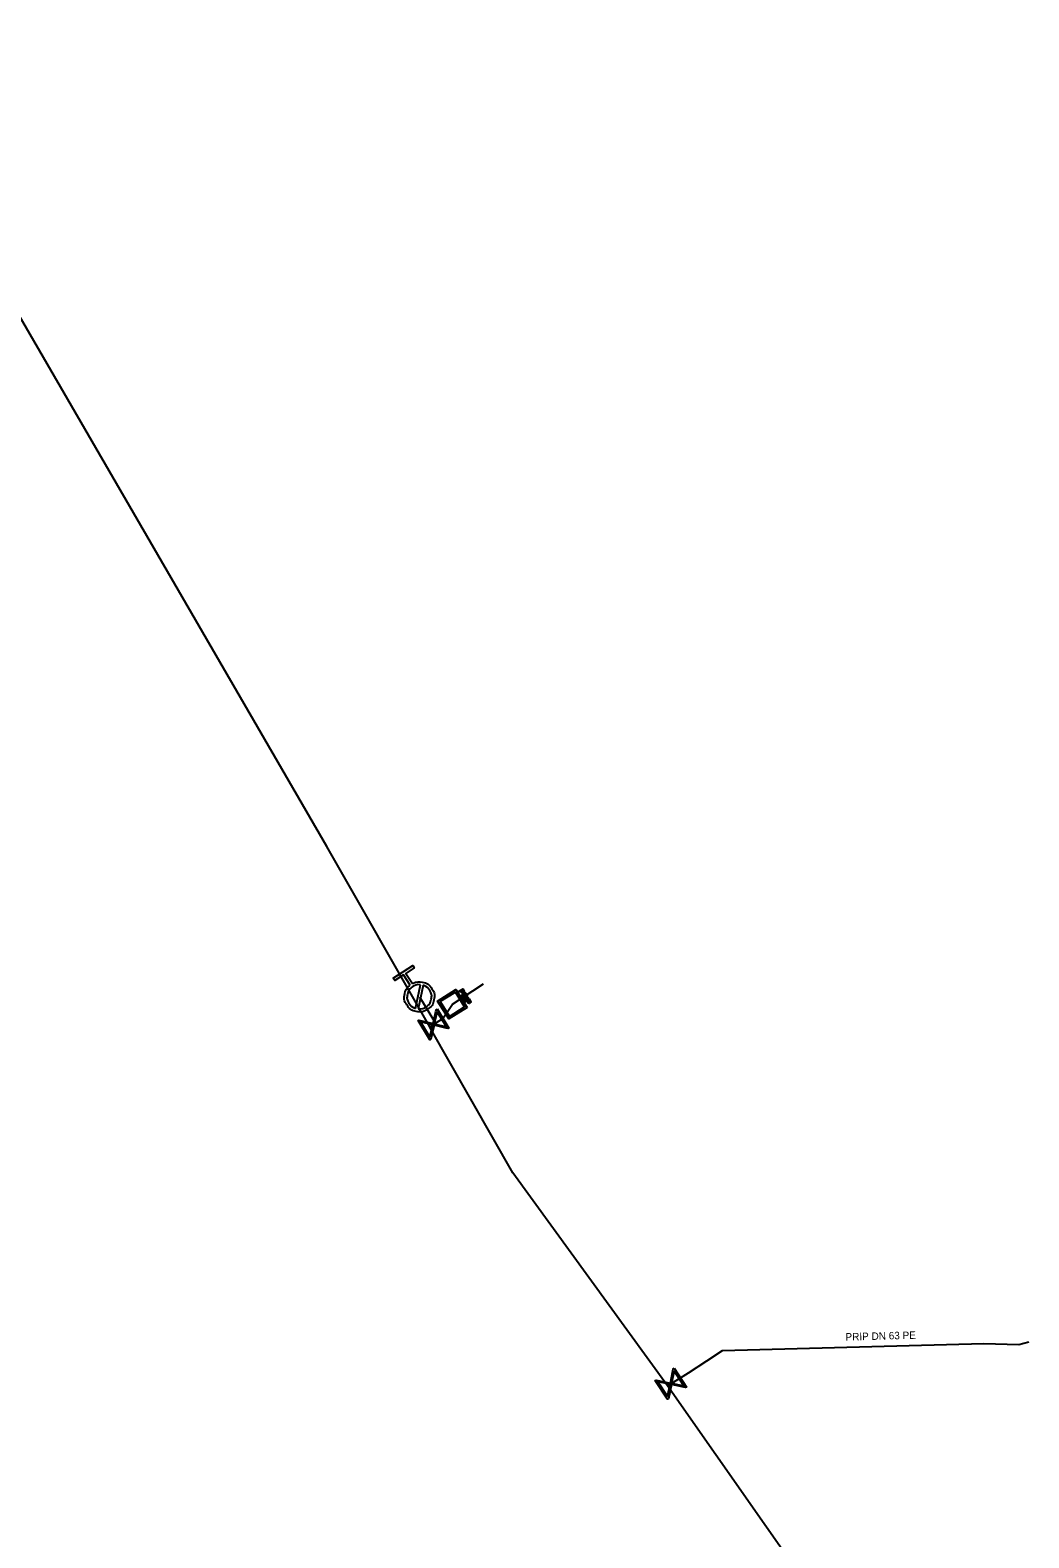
# Model space of a CAD drawing. Extents: x -643842 to -636370, y -1119190 to -1110210.
# Drawn here: x -641219.2 to -641152.3, y -1115582.3 to -1115481.2 of the extents above; entities that cross this region are included whole.
import ezdxf

# ---------------------------------------------------------------- set-up
doc = ezdxf.new("R2010")
doc.units = 0
for name, color, linetype in [('22', 7, 'Continuous'), ('Default', 7, 'Continuous'), ('Level 16', 7, 'Continuous'), ('Level 18', 7, 'Continuous'), ('Level 21', 7, 'Continuous'), ('Level 23', 7, 'Continuous'), ('Level 33', 7, 'Continuous')]:
    doc.layers.add(name, color=color, linetype=linetype)

msp = doc.modelspace()

# ---------------------------------------------------------------- linework, layer by layer
at = {"layer": 'Default'}
for points in [[(-641193.61, -1115545.16), (-641193.29, -1115544.99), (-641192.93, -1115545.07), (-641192.53, -1115545.15), (-641192.3, -1115545.5), (-641192.08, -1115545.85), (-641192.16, -1115546.25), (-641192.25, -1115546.66), (-641192.6, -1115546.88), (-641192.94, -1115547.11), (-641193.35, -1115547.02), (-641193.75, -1115546.94), (-641193.98, -1115546.59), (-641194.21, -1115546.24), (-641194.12, -1115545.84), (-641194.05, -1115545.48), (-641193.76, -1115545.26)], [(-641193.06, -1115545.23), (-641193.34, -1115545.2), (-641193.59, -1115545.36), (-641193.87, -1115545.55), (-641193.94, -1115545.88), (-641194.01, -1115546.2), (-641193.83, -1115546.49), (-641193.67, -1115546.73), (-641193.4, -1115546.82)], [(-641193.22, -1115546.86), (-641192.94, -1115546.88), (-641192.7, -1115546.73), (-641192.42, -1115546.54), (-641192.35, -1115546.21), (-641192.28, -1115545.89), (-641192.46, -1115545.6), (-641192.62, -1115545.36), (-641192.88, -1115545.27)], [(-641190.16, -1115545.61), (-641190.14, -1115545.64), (-641190.13, -1115545.66), (-641190.13, -1115545.68), (-641190.13, -1115545.71), (-641190.13, -1115545.73), (-641190.14, -1115545.75), (-641190.15, -1115545.77), (-641190.18, -1115545.78), (-641190.22, -1115545.81), (-641190.26, -1115545.8), (-641190.3, -1115545.79), (-641190.34, -1115545.73)], [(-641190.3, -1115545.71), (-641190.28, -1115545.75), (-641190.25, -1115545.75), (-641190.23, -1115545.76), (-641190.2, -1115545.74), (-641190.18, -1115545.73), (-641190.18, -1115545.71), (-641190.17, -1115545.7), (-641190.17, -1115545.68), (-641190.18, -1115545.66), (-641190.2, -1115545.64)], [(-641190.19, -1115546.1), (-641190.18, -1115546.06), (-641190.17, -1115546.04), (-641190.16, -1115546.02), (-641190.16, -1115546.01), (-641190.16, -1115545.99), (-641190.17, -1115545.98), (-641190.17, -1115545.98), (-641190.18, -1115545.96)], [(-641189.98, -1115545.9), (-641189.95, -1115545.94), (-641189.95, -1115545.97), (-641189.94, -1115546), (-641189.96, -1115546.02), (-641189.97, -1115546.05), (-641189.99, -1115546.06), (-641190.03, -1115546.08), (-641190.06, -1115546.08), (-641190.1, -1115546.07), (-641190.13, -1115546.03), (-641190.13, -1115546.05), (-641190.13, -1115546.06), (-641190.13, -1115546.09), (-641190.15, -1115546.12)], [(-641190.12, -1115545.98), (-641190.1, -1115546.01), (-641190.09, -1115546.02), (-641190.07, -1115546.03), (-641190.05, -1115546.03), (-641190.04, -1115546.03), (-641190.02, -1115546.02), (-641190, -1115546.01), (-641189.99, -1115545.98), (-641189.99, -1115545.96), (-641190.01, -1115545.93)], [(-641189.74, -1115546.29), (-641189.72, -1115546.32), (-641189.71, -1115546.34), (-641189.7, -1115546.36), (-641189.7, -1115546.39), (-641189.7, -1115546.41), (-641189.72, -1115546.43), (-641189.73, -1115546.45), (-641189.75, -1115546.46), (-641189.79, -1115546.49), (-641189.83, -1115546.48), (-641189.87, -1115546.47), (-641189.91, -1115546.41)], [(-641189.88, -1115546.39), (-641189.85, -1115546.43), (-641189.83, -1115546.43), (-641189.81, -1115546.44), (-641189.78, -1115546.42), (-641189.76, -1115546.41), (-641189.75, -1115546.39), (-641189.74, -1115546.38), (-641189.75, -1115546.36), (-641189.75, -1115546.35), (-641189.77, -1115546.32)]]:
    msp.add_open_spline(points, degree=3, dxfattribs=at)
at = {"layer": 'Level 16'}
for points in [[(-641191.95, -1115546.86), (-641191.16, -1115548.14), (-641191.22, -1115548.17), (-641191.34, -1115548.14), (-641192.16, -1115547.94), (-641192.38, -1115548.89), (-641192.44, -1115548.92), (-641193.22, -1115547.64), (-641193.17, -1115547.61), (-641192.22, -1115547.84), (-641192.03, -1115547.02), (-641192, -1115546.89), (-641191.95, -1115546.86)], [(-641191.94, -1115547.04), (-641192.14, -1115547.86), (-641191.32, -1115548.05), (-641191.94, -1115547.04)], [(-641192.44, -1115548.74), (-641192.24, -1115547.92), (-641193.06, -1115547.73), (-641192.44, -1115548.74)], [(-641176.07, -1115570.94), (-641175.25, -1115572.2), (-641175.31, -1115572.23), (-641175.43, -1115572.2), (-641176.25, -1115572.03), (-641176.45, -1115572.98), (-641176.51, -1115573.02), (-641177.33, -1115571.76), (-641177.27, -1115571.73), (-641176.32, -1115571.93), (-641176.15, -1115571.11), (-641176.13, -1115570.98), (-641176.07, -1115570.94)], [(-641176.06, -1115571.12), (-641176.24, -1115571.95), (-641175.42, -1115572.12), (-641176.06, -1115571.12)], [(-641176.51, -1115572.84), (-641176.34, -1115572.01), (-641177.16, -1115571.84), (-641176.51, -1115572.84)]]:
    msp.add_lwpolyline(points, dxfattribs=at)
at = {"layer": 'Level 18'}
for points in [[(-641189.94, -1115546.76), (-641191.17, -1115547.53), (-641191.92, -1115546.33), (-641190.69, -1115545.56), (-641189.94, -1115546.76)], [(-641190.73, -1115545.73), (-641191.75, -1115546.36), (-641191.13, -1115547.36), (-641190.11, -1115546.72), (-641190.73, -1115545.73)], [(-641190.54, -1115545.69), (-641190.23, -1115545.5), (-641190.16, -1115545.61)], [(-641190.34, -1115545.73), (-641190.39, -1115545.65), (-641190.51, -1115545.73), (-641190.54, -1115545.69)], [(-641190.37, -1115545.96), (-641190.06, -1115545.77), (-641189.98, -1115545.9)], [(-641190.18, -1115545.96), (-641190.21, -1115545.91), (-641190.34, -1115546), (-641190.37, -1115545.96)], [(-641190.2, -1115545.64), (-641190.24, -1115545.56), (-641190.35, -1115545.63)], [(-641190.35, -1115545.63), (-641190.3, -1115545.71)], [(-641190.15, -1115546.12), (-641190.2, -1115546.23), (-641190.23, -1115546.17), (-641190.19, -1115546.1)], [(-641190.01, -1115545.93), (-641190.07, -1115545.83), (-641190.17, -1115545.89)], [(-641190.17, -1115545.89), (-641190.12, -1115545.98)], [(-641190.17, -1115546.27), (-641189.87, -1115546.08), (-641189.85, -1115546.12), (-641190.15, -1115546.31), (-641190.17, -1115546.27)], [(-641190.11, -1115546.37), (-641189.81, -1115546.18), (-641189.74, -1115546.29)], [(-641189.91, -1115546.41), (-641189.96, -1115546.33), (-641190.09, -1115546.41), (-641190.11, -1115546.37)], [(-641189.77, -1115546.32), (-641189.82, -1115546.24), (-641189.93, -1115546.31)], [(-641189.93, -1115546.31), (-641189.88, -1115546.39)]]:
    msp.add_lwpolyline(points, dxfattribs=at)
at = {"layer": 'Level 21'}
for points in [[(-641192.42, -1115548.12), (-641192.45, -1115548.06), (-641199.34, -1115535.97), (-641231.07, -1115481.25)], [(-641166.65, -1115586.22), (-641176.51, -1115572.12), (-641186.88, -1115557.84), (-641192.42, -1115548.12)]]:
    msp.add_lwpolyline(points, dxfattribs=at)
at = {"layer": 'Level 23'}
for points in [[(-641192.45, -1115548.06), (-641192.19, -1115547.89), (-641192.06, -1115547.8), (-641191.58, -1115547.5), (-641190.93, -1115546.54), (-641188.84, -1115545.17)], [(-641193.14, -1115546.04), (-641192.06, -1115547.8)], [(-641176.51, -1115572.12), (-641176.29, -1115571.98), (-641175.11, -1115571.25), (-641173.87, -1115570.44), (-641172.83, -1115569.76), (-641155.31, -1115569.29), (-641152.96, -1115569.35), (-641152.3, -1115569.16)]]:
    msp.add_lwpolyline(points, dxfattribs=at)
at = {"layer": 'Level 33'}
for points in [[(-641193.76, -1115545.26), (-641194.21, -1115544.57), (-641194.79, -1115544.95), (-641194.89, -1115544.79), (-641193.58, -1115543.94), (-641193.48, -1115544.1), (-641194.05, -1115544.47), (-641193.61, -1115545.16)], [(-641193.4, -1115546.82), (-641193.06, -1115545.23)], [(-641192.88, -1115545.27), (-641193.22, -1115546.86)]]:
    msp.add_lwpolyline(points, dxfattribs=at)

# ---------------------------------------------------------------- texts
at = {"layer": '22'}
msp.add_text('PRIP DN 63 PE', height=0.5, rotation=1.5367, dxfattribs=at).set_placement((-641164.58, -1115569.09))

doc.saveas('drawing.dxf')
